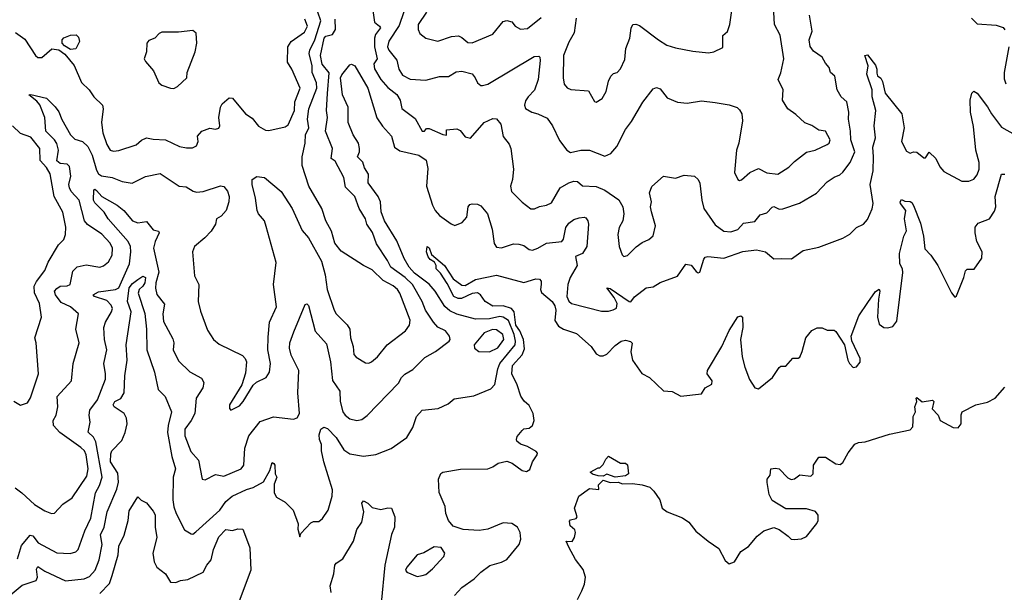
# Model space of a CAD drawing. Extents: x 1690054 to 1842981, y 782881 to 914114.
# Tile 323 of 656: x 1722400 to 1728112, y 901407 to 904732. Entities that reach past the tile are written whole.
import ezdxf

# ---------------------------------------------------------------- set-up
doc = ezdxf.new("R2010")
doc.units = 0

msp = doc.modelspace()

# ---------------------------------------------------------------- linework, layer by layer
at = {"layer": '0CON10XD'}
for points in [[(1722373.1, 902013.1), (1722412.9, 901985), (1722485, 901917.1), (1722545, 901880.8), (1722585, 901864), (1722602.7, 901867.3), (1722650.8, 901919.2), (1722703.5, 901956.5), (1722789, 902081), (1722797.3, 902125), (1722785.6, 902205), (1722775, 902227.9), (1722755, 902248.4), (1722633.1, 902335), (1722595.6, 902375.6), (1722594.6, 902405), (1722610.8, 902435), (1722620.4, 902485), (1722617.7, 902545), (1722701.1, 902635), (1722710.4, 902735), (1722745.6, 902855), (1722725.5, 902935.5), (1722740.8, 903025), (1722695.6, 903065), (1722640.5, 903090.5), (1722608, 903135), (1722602.7, 903155), (1722615, 903171.8), (1722635, 903184.8), (1722675, 903186.2), (1722692.9, 903195), (1722708.2, 903271.8), (1722733.2, 903296.8), (1722785, 903308.4), (1722864.1, 903295.9), (1722886.9, 903303.1), (1722914.7, 903325.3), (1722936, 903365), (1722938.8, 903405), (1722924.1, 903435), (1722876.6, 903486.5), (1722793.1, 903543.1), (1722776.1, 903565), (1722745, 903684.4), (1722698.8, 903735), (1722687.9, 903755), (1722685.5, 903775), (1722696.8, 903823.2), (1722688.7, 903878.7), (1722675, 903892.8), (1722635, 903896.8), (1722615, 903913.3), (1722624.4, 903975), (1722615, 904013.6), (1722602, 904035), (1722551.9, 904085), (1722546.7, 904165), (1722517.5, 904237.5), (1722499.4, 904259.4), (1722452.5, 904295), (1722465, 904298), (1722555, 904275.6), (1722605.7, 904225.7), (1722627.1, 904197.1), (1722645, 904152.5), (1722695, 904063.5), (1722718.9, 904038.9), (1722765, 904023.9), (1722796.1, 903996.1), (1722820, 903945), (1722845, 903857.5), (1722857.2, 903837.2), (1722875, 903824.7), (1722935.8, 903815.8), (1722995, 903792.2), (1723053, 903783), (1723129.1, 903820.9), (1723215, 903839.4), (1723325, 903765.7), (1723365, 903762), (1723405.8, 903735.8), (1723425, 903730.8), (1723465, 903734.2), (1723565, 903766.7), (1723583.6, 903763.6), (1723605, 903736.7), (1723615.8, 903705), (1723613.8, 903675), (1723598.6, 903625), (1723568.1, 903591.9), (1723541.4, 903575), (1723536, 903545), (1723510, 903505), (1723474.4, 903465.6), (1723414.6, 903415.4), (1723401.9, 903385), (1723414, 903245), (1723438.2, 903195), (1723435.5, 903095.5), (1723448.7, 903038.7), (1723489.5, 902929.5), (1723523.3, 902875), (1723557.1, 902847.1), (1723692.6, 902782.6), (1723708.1, 902765), (1723715.4, 902745.4), (1723709.8, 902680.2), (1723687.6, 902612.4), (1723616.7, 902495), (1723616.7, 902475), (1723623.9, 902463.9), (1723675, 902489.2), (1723697.1, 902515), (1723755, 902609.2), (1723773.4, 902626.6), (1723828.8, 902655), (1723848.6, 902685), (1723854.2, 902735), (1723838.9, 902815), (1723841.1, 902888.9), (1723849.5, 902975), (1723890.5, 903065), (1723873.1, 903195), (1723887, 903323), (1723830.4, 903530.4), (1723820, 903565), (1723784.4, 903605), (1723777.5, 903625), (1723768, 903695), (1723748.1, 903775), (1723749.2, 903805), (1723775, 903820.8), (1723820, 903815), (1723916.9, 903735), (1723979.6, 903635), (1724038.3, 903508.3), (1724074.5, 903465), (1724150.6, 903330.6), (1724171.2, 903251.2), (1724183.6, 903165), (1724225, 903046), (1724236.5, 903025), (1724300.2, 902960.2), (1724315.5, 902935), (1724318.5, 902885), (1724333.6, 902835), (1724338.8, 902788.8), (1724352.2, 902772.2), (1724405, 902738.9), (1724425, 902737.1), (1724441.2, 902745), (1724475.3, 902774.7), (1724531.4, 902845), (1724637.1, 902925), (1724661.7, 902958.3), (1724665, 902986.7), (1724605.3, 903145), (1724592, 903165), (1724566, 903186), (1724507.6, 903217.6), (1724445, 903279.1), (1724394.7, 903304.7), (1724265, 903387.5), (1724227.5, 903435), (1724208.1, 903505), (1724175.6, 903565), (1724153.3, 903635), (1724076.5, 903765), (1724038.9, 903885), (1724037.8, 903935), (1724056.2, 904015), (1724058.5, 904065), (1724067.8, 904082.2), (1724078, 904105), (1724069.3, 904155), (1724078.1, 904215), (1724123.4, 904335), (1724121.1, 904365), (1724096.8, 904425), (1724097.5, 904465), (1724079.4, 904535), (1724082.4, 904555), (1724113, 904615), (1724147.8, 904725), (1724128.5, 904775)], [(1724448.5, 904785), (1724457.7, 904717.7), (1724488.1, 904695), (1724492.3, 904685), (1724464.9, 904645.1), (1724458.9, 904625), (1724458.8, 904575), (1724474.6, 904505.4), (1724462.4, 904487.6), (1724454.5, 904475), (1724457.6, 904447.6), (1724495.7, 904385), (1724535, 904338.4), (1724587.1, 904297.1), (1724606.5, 904265), (1724616.1, 904216.1), (1724695, 904157.5), (1724735, 904084.2), (1724747.5, 904085), (1724760.5, 904099.5), (1724775, 904100.6), (1724855, 904064.7), (1724875, 904061.2), (1724876.7, 904093.3), (1724935, 904098.6), (1724955, 904088.6), (1724985, 904052.5), (1725015, 904043.3), (1725094, 904135), (1725145, 904159.2), (1725165, 904156.2), (1725191.4, 904125), (1725203.9, 904053.9), (1725238.7, 904008.7), (1725249.2, 903985), (1725264.2, 903865), (1725259.2, 903805), (1725247.5, 903765), (1725253.2, 903735), (1725315, 903671.6), (1725365, 903634.7), (1725386.8, 903633.2), (1725415, 903647.5), (1725455.9, 903655.9), (1725485, 903668), (1725535, 903755.5), (1725585, 903784.6), (1725615, 903793.6), (1725635, 903793.1), (1725665, 903768.2), (1725745, 903762.8), (1725795, 903741.8), (1725875.3, 903685.3), (1725898.5, 903645), (1725903.8, 903605), (1725898.9, 903565), (1725877.5, 903525), (1725870, 903485), (1725876.9, 903415), (1725895, 903367.5), (1725905, 903357.5), (1725925, 903363.8), (1725976.5, 903413.5), (1726011.7, 903438.3), (1726050, 903455), (1726075, 903477.5), (1726089.2, 903535), (1726064.2, 903615.8), (1726059.2, 903645), (1726064.3, 903675), (1726053.6, 903726.4), (1726067.1, 903762.9), (1726135, 903824), (1726205, 903812), (1726255, 903830), (1726315, 903823.3), (1726335, 903803.3), (1726345, 903782.5), (1726356.2, 903685), (1726369.5, 903635), (1726435, 903541.1), (1726485, 903504.5), (1726525, 903500), (1726565, 903514.2), (1726599.3, 903550.7), (1726665, 903560.6), (1726695, 903599.4), (1726735, 903610.5), (1726765, 903644.4), (1726775, 903646.5), (1726805, 903631.8), (1726826.1, 903633.9), (1726923.6, 903666.4), (1727022, 903725), (1727085, 903790), (1727125, 903817.5), (1727158.3, 903831.7), (1727175, 903847.5), (1727217.9, 903902.1), (1727244.2, 903965), (1727220.5, 904035), (1727220.2, 904085), (1727208.4, 904155), (1727210.6, 904195), (1727198.5, 904255), (1727165.8, 904285), (1727142.5, 904325), (1727128.1, 904405), (1727104.2, 904425), (1727095.8, 904455), (1727075, 904480), (1727054.3, 904515), (1727005, 904549.4), (1726985, 904576.7), (1726978.8, 904615), (1726996.7, 904665), (1726982.5, 904757.5)], [(1724628.1, 904778.1), (1724601.1, 904698.9), (1724541.9, 904608.1), (1724533.2, 904575), (1724541.2, 904555), (1724587.2, 904497.2), (1724599.8, 904445), (1724619.8, 904409.8), (1724665, 904386), (1724755, 904381.2), (1724835, 904401.9), (1724888, 904402), (1724931.5, 904428.5), (1724965, 904433.8), (1725025, 904416.9), (1725042.9, 904395), (1725055.8, 904365), (1725075, 904349.2), (1725085, 904350), (1725115, 904358.6), (1725385, 904517.8), (1725410.8, 904520.8), (1725417.5, 904515), (1725420, 904495), (1725408, 904385), (1725386.9, 904323.1), (1725350, 904285), (1725335, 904260), (1725327.5, 904235), (1725335, 904216), (1725370, 904195), (1725406.2, 904186.2), (1725460.6, 904160.6), (1725490, 904115), (1725531.1, 904031.1), (1725574.3, 903974.3), (1725595, 903961.2), (1725655, 903973.8), (1725705, 903973.8), (1725795, 903939.5), (1725829.2, 903955), (1725863.1, 903995), (1725915, 904093.8), (1725950, 904140), (1726015, 904252.5), (1726075, 904330), (1726095, 904338.8), (1726115, 904331.2), (1726155, 904278), (1726215, 904252.9), (1726272.7, 904247.3), (1726355, 904260), (1726435, 904251.2), (1726515, 904238), (1726561.3, 904221.3), (1726575, 904209.2), (1726588.8, 904185), (1726592.1, 904145), (1726571.4, 904015), (1726558.1, 903975), (1726546.2, 903845), (1726565, 903803.8), (1726575, 903798.8), (1726587.7, 903802.3), (1726636.2, 903845), (1726685, 903867.1), (1726735, 903842), (1726797.5, 903835), (1726862.5, 903875), (1726895, 903908.9), (1726965, 903963.5), (1727015, 903974.5), (1727085, 904007.1), (1727095.6, 904015), (1727100.6, 904035), (1727075.4, 904085.4), (1727035, 904090.6), (1726995, 904118.6), (1726955, 904132.9), (1726902.2, 904182.2), (1726856.2, 904215), (1726825.8, 904265), (1726828.6, 904325), (1726800.6, 904385), (1726815, 904422.5), (1726832.9, 904505), (1726812.1, 904642.1), (1726779.1, 904705), (1726774.4, 904775)], [(1724759.1, 904775), (1724712.3, 904705), (1724711.1, 904675), (1724721.7, 904651.7), (1724755, 904625.5), (1724825, 904608), (1724905.4, 904634.6), (1724945, 904637.5), (1724965, 904629.4), (1725000.2, 904600.2), (1725025, 904597.5), (1725145, 904648.6), (1725205, 904721.4), (1725225, 904727.8), (1725255, 904719.2), (1725274.7, 904694.7), (1725305, 904676.4), (1725345, 904681.8), (1725424.4, 904745)], [(1725628.5, 904741.5), (1725615.8, 904655), (1725585, 904601.5), (1725554.1, 904525), (1725552.9, 904395), (1725558, 904358), (1725575, 904335.5), (1725597, 904327), (1725698.9, 904318.9), (1725735, 904257.5), (1725743.9, 904253.9), (1725778, 904275), (1725802.5, 904315), (1725815.8, 904375), (1725829.2, 904405), (1725845, 904420), (1725865, 904426.2), (1725885, 904447.5), (1725909.5, 904500.5), (1725915.5, 904565), (1725938.8, 904625), (1725947, 904683), (1725956, 904704), (1725975, 904706), (1725995, 904699.2), (1726105, 904614.4), (1726154.6, 904584.6), (1726205, 904568.9), (1726305, 904548.8), (1726395, 904540), (1726427.5, 904545), (1726479.1, 904570.9), (1726479.5, 904640.5), (1726505, 904663.3), (1726519.4, 904705), (1726531.1, 904785)], [(1722375, 904657.1), (1722429.1, 904619.1), (1722490.8, 904525), (1722505, 904512), (1722527.6, 904512.4), (1722587.1, 904562.9), (1722627.1, 904557.1), (1722662.6, 904532.6), (1722716.1, 904466.1), (1722757.8, 904367.8), (1722802.5, 904325), (1722830, 904285), (1722879.4, 904235), (1722883.5, 904215), (1722874.5, 904135), (1722882.9, 904075), (1722905, 904008), (1722925, 903974.2), (1722945, 903968.5), (1722975, 903972.9), (1723075, 904004.6), (1723107, 904033), (1723135, 904046.8), (1723175, 904037.5), (1723245, 904034.4), (1723326.7, 903995), (1723368.3, 903988.3), (1723401.7, 903988.3), (1723425, 904000), (1723434.3, 904025), (1723430.8, 904055), (1723455.6, 904084.4), (1723503, 904103), (1723536.4, 904096.4), (1723555, 904101.2), (1723560.8, 904115), (1723554.3, 904165), (1723565.6, 904225), (1723575, 904242.5), (1723615, 904278), (1723635, 904276), (1723710, 904185), (1723749.3, 904159.3), (1723785, 904114.2), (1723825, 904090), (1723845, 904088), (1723939.8, 904110.2), (1723957.6, 904122.4), (1723994.3, 904205), (1723995.2, 904255), (1724027.2, 904335), (1723978.9, 904445), (1723953.8, 904485), (1723955.4, 904574.6), (1723974.7, 904605.3), (1724051.4, 904658.6), (1724068.9, 904695), (1724054.1, 904734.1)], [(1723395, 902405.6), (1723358, 902355), (1723357.1, 902315), (1723393.1, 902225), (1723436.9, 902175), (1723457.5, 902065), (1723475, 902061.2), (1723535, 902092.2), (1723585, 902082.5), (1723685.6, 902125), (1723700, 902145), (1723705.3, 902244.7), (1723728.2, 902315), (1723795, 902399.4), (1723873, 902427), (1723987.7, 902412.3), (1724009.5, 902420.5), (1724024, 902445), (1724013.9, 902565), (1724019, 902695), (1723974.8, 902785), (1723965.8, 902825), (1723966.8, 902855), (1723989.6, 902920.4), (1724055, 903077.5), (1724065, 903082.5), (1724075, 903072.5), (1724114.1, 902924.1), (1724179.3, 902849.3), (1724203.2, 902745), (1724215, 902636.7), (1724257.8, 902575), (1724259.1, 902515), (1724274.6, 902455), (1724288.5, 902435), (1724314.3, 902415), (1724355, 902404.5), (1724385, 902411.4), (1724415, 902434), (1724598.3, 902621.7), (1724614.4, 902655), (1724635, 902674.5), (1724679.9, 902700.1), (1724750.3, 902769.7), (1724812.9, 902805), (1724892, 902865), (1724898, 902875), (1724892.9, 902895), (1724869.4, 902925), (1724825, 902946.9), (1724800, 902975), (1724753.7, 903045), (1724735.1, 903095.1), (1724678, 903195), (1724635.2, 903235), (1724552.3, 903295), (1724533.9, 903333.9), (1724470.6, 903430.6), (1724446.7, 903496.7), (1724414.3, 903544.3), (1724405.7, 903575), (1724369.4, 903635), (1724344.5, 903704.5), (1724290, 903760), (1724280.6, 903815), (1724230.9, 903910.9), (1724206.7, 903926.7), (1724213.8, 903985), (1724174.3, 904085), (1724185.2, 904165), (1724179.4, 904205), (1724185, 904302.5), (1724195, 904422.5), (1724155, 904474.6), (1724144, 904525), (1724166.8, 904625), (1724175, 904636.9), (1724215, 904646.5), (1724231.4, 904675), (1724230.1, 904735)], [(1727920.6, 904740.6), (1727955, 904707.5), (1728065, 904700), (1728105, 904686.2), (1728115, 904672.5)], [(1722695, 904559.2), (1722659.3, 904579.3), (1722645.7, 904595), (1722646, 904615), (1722655, 904626), (1722695, 904641.2), (1722727.5, 904645), (1722740.7, 904630.7), (1722746.1, 904606.1), (1722725, 904563.3), (1722695, 904559.2)], [(1723295, 904333.3), (1723315, 904344.3), (1723369.5, 904395), (1723371.2, 904425), (1723418.2, 904545), (1723427.3, 904595), (1723423.8, 904653.8), (1723405, 904668.8), (1723321.2, 904658.8), (1723225, 904659.2), (1723208.3, 904651.7), (1723184.4, 904625.6), (1723149.4, 904610.6), (1723136.9, 904595), (1723135.7, 904545), (1723122.5, 904505), (1723128.8, 904488.8), (1723176, 904435), (1723206.7, 904365), (1723225, 904352), (1723273.9, 904333.9), (1723295, 904333.3)], [(1725268.2, 902905), (1725235.2, 902985.2), (1725205, 903005.5), (1725185, 903008.7), (1725124.4, 902994.4), (1725045, 902992.3), (1724935, 903021.4), (1724895, 903041.8), (1724866.7, 903066.7), (1724809.4, 903155), (1724775, 903196.6), (1724690.8, 903260.8), (1724659.6, 903295), (1724630, 903345), (1724588.3, 903448.3), (1724516.8, 903565), (1724497.1, 903617.1), (1724493.2, 903675), (1724480.4, 903705), (1724422.2, 903785), (1724423, 903835), (1724401, 903871), (1724391, 903905), (1724358.7, 903935), (1724371.3, 903965), (1724371.8, 903985), (1724364.6, 904015), (1724333.8, 904063.8), (1724304.8, 904134.8), (1724305.7, 904225), (1724273.1, 904295), (1724261.8, 904395), (1724268.5, 904411.5), (1724315, 904469), (1724325, 904474.1), (1724344.4, 904465), (1724419.4, 904335), (1724472.5, 904162.5), (1724504, 904114), (1724556.6, 904056.6), (1724575, 903990.9), (1724605, 903970.4), (1724716.2, 903945), (1724757, 903917), (1724767.9, 903867.9), (1724760, 903765), (1724795.3, 903655), (1724810.4, 903625), (1724835, 903595.6), (1724903.6, 903546.4), (1724925, 903538), (1724966.3, 903553.7), (1724994.3, 903585), (1725002, 903645), (1725011.4, 903658.6), (1725025, 903663.8), (1725055, 903660), (1725075, 903651.2), (1725113.6, 903605), (1725140.4, 903515), (1725152.1, 903432.1), (1725165, 903411.2), (1725195, 903406.9), (1725265, 903430.8), (1725295, 903429.4), (1725325, 903420), (1725355, 903396.9), (1725375, 903394.4), (1725406, 903405), (1725456.2, 903435), (1725545.5, 903444.5), (1725555, 903457.5), (1725568.9, 903525), (1725585, 903550), (1725615, 903572.5), (1725645, 903582.5), (1725675, 903586), (1725685, 903581.2), (1725695.8, 903565), (1725699.2, 903545), (1725689.5, 903415), (1725664.4, 903375), (1725625, 903358), (1725634.6, 903305), (1725592.9, 903235), (1725580, 903195), (1725573.8, 903125), (1725585, 903098), (1725601.2, 903085), (1725775, 903040), (1725815, 903040), (1725842.2, 903047.8), (1725862.2, 903057.8), (1725866, 903085), (1725849, 903119), (1725806.2, 903175), (1725825, 903171.8), (1725935, 903095.4), (1725945, 903094.6), (1725966.7, 903123.3), (1726035, 903174.3), (1726075, 903181.1), (1726114.8, 903205.2), (1726216.2, 903243.8), (1726265, 903313.3), (1726295, 903307.5), (1726325, 903270), (1726335, 903262.5), (1726345, 903266.7), (1726368.1, 903341.9), (1726377, 903353), (1726392.2, 903357.8), (1726485, 903346.7), (1726595, 903385.3), (1726674.6, 903395.4), (1726726, 903385), (1726775, 903343.8), (1726820, 903345), (1726877, 903343), (1726945, 903391.2), (1727035, 903411.4), (1727175.6, 903464.4), (1727215, 903486), (1727255, 903526.2), (1727295, 903544), (1727318.1, 903571.9), (1727345.9, 903634.1), (1727351.5, 903665), (1727334.2, 903775.8), (1727350.7, 903855), (1727353.6, 903935), (1727348.2, 903991.8), (1727364.5, 904045.5), (1727356.6, 904115), (1727366.5, 904205), (1727345.4, 904285), (1727345.5, 904325), (1727314.4, 904415), (1727321.9, 904465), (1727303.3, 904525), (1727318.3, 904528.3), (1727365, 904467.9), (1727372.9, 904445), (1727371.5, 904421.5), (1727376.8, 904406.8), (1727395, 904391.9), (1727405, 904374), (1727419.7, 904305), (1727518, 904185), (1727530.5, 904105), (1727516.2, 904025), (1727545, 903968), (1727565, 903956.2), (1727585, 903963.8), (1727605, 903962.5), (1727645, 903930.8), (1727655, 903930), (1727675, 903962.5), (1727715, 903926.2), (1727737.7, 903877.7), (1727761.5, 903851.5), (1727865, 903794.5), (1727905, 903794.4), (1727935, 903806.5), (1727955, 903831.9), (1727966.3, 903865), (1727965, 903903.3), (1727946.8, 903975), (1727932.6, 904112.6), (1727916.4, 904195), (1727914.4, 904265.6), (1727923.8, 904305), (1727935, 904316.7), (1727955, 904306.2), (1728015, 904225.8), (1728037.5, 904185), (1728095, 904107.8), (1728175, 904063.1)], [(1728138.6, 904575), (1728110, 904425), (1728111.7, 904388.3), (1728120.2, 904360.2)], [(1722365, 902517.5), (1722405, 902493.3), (1722445, 902506.7), (1722463, 902537), (1722509.2, 902675), (1722495.8, 902855), (1722488.6, 902885), (1722526.7, 903005), (1722515.5, 903085), (1722485.3, 903145.3), (1722484.6, 903185), (1722497.7, 903212.3), (1722546.7, 903275), (1722564.4, 903325), (1722625.9, 903424.1), (1722655.6, 903455), (1722665.4, 903484.6), (1722667.9, 903527.9), (1722649.3, 903615), (1722600.4, 903705), (1722576.8, 903836.8), (1722555, 903874), (1722518.1, 903915), (1722517.3, 903985), (1722465, 904050.7), (1722405, 904070.4), (1722357.3, 904115)], [(1724921.7, 901388.3), (1724964, 901436), (1725035.4, 901484.6), (1725075, 901524.2), (1725127.9, 901562.1), (1725195, 901582.5), (1725225, 901598.6), (1725298.1, 901685), (1725306.4, 901715), (1725302.5, 901755), (1725287.5, 901785), (1725255, 901807.2), (1725205, 901810.3), (1725115, 901773.2), (1725065, 901766.9), (1724972.4, 901772.4), (1724915, 901791.5), (1724887.1, 901825), (1724871.8, 901865), (1724867.5, 901905), (1724833.1, 901986.9), (1724829.6, 902065), (1724843.1, 902096.9), (1724855, 902105.6), (1724956.9, 902123.1), (1725115, 902123.9), (1725144.8, 902135.3), (1725175, 902156.4), (1725225, 902168.2), (1725257.3, 902157.3), (1725315, 902114.4), (1725340.8, 902109.2), (1725359.4, 902120.6), (1725374.3, 902165), (1725401.2, 902205), (1725403.8, 902215), (1725396.2, 902225), (1725345, 902253.3), (1725305, 902267.5), (1725283.8, 902285), (1725281.2, 902295), (1725285, 902312.5), (1725315, 902347.5), (1725325, 902355.7), (1725355, 902360), (1725375, 902375.8), (1725385.3, 902405), (1725379.1, 902445), (1725355, 902491.8), (1725326.5, 902516.5), (1725306.5, 902546.5), (1725285, 902612.1), (1725255.2, 902675), (1725258.1, 902725), (1725314.6, 902785.4), (1725328.7, 902821.3), (1725321.6, 902875), (1725301.5, 902925), (1725279, 902959), (1725269.3, 903035), (1725252.3, 903055), (1725205, 903070.5), (1725145, 903068.8), (1725100.8, 903095), (1725073.6, 903133.6), (1725055, 903145.2), (1725025, 903142.7), (1724963.2, 903113.2), (1724943.1, 903113.1), (1724917.5, 903125), (1724879.9, 903199.9), (1724840.9, 903260.9), (1724816.7, 903285), (1724816.2, 903305), (1724806, 903325), (1724780.5, 903340.5), (1724769.2, 903355), (1724760.5, 903385), (1724764.3, 903415), (1724775, 903407.5), (1724789.5, 903369.5), (1724865, 903305.7), (1724915, 903227.1), (1724965, 903190.4), (1724985, 903188.5), (1725045, 903223.2), (1725165, 903248.5), (1725325, 903205.4), (1725395, 903226.6), (1725415, 903225.5), (1725424.6, 903214.6), (1725424.6, 903194.6), (1725420.3, 903165), (1725427.3, 903147.3), (1725489.5, 903095), (1725505, 903071.2), (1725511, 903045), (1725504.3, 902985), (1725525, 902953.5), (1725555, 902935.3), (1725630.1, 902910.1), (1725714.6, 902834.6), (1725745, 902792.5), (1725765, 902780.6), (1725785, 902780.6), (1725805, 902790), (1725855, 902840.8), (1725890, 902865), (1725915, 902872), (1725943.6, 902863.6), (1725953, 902853), (1725945.8, 902804.2), (1725955.6, 902755.6), (1726008.3, 902678.3), (1726053.3, 902655), (1726135, 902576.7), (1726185, 902573.3), (1726235, 902546.7), (1726355, 902560), (1726376.2, 902593.8), (1726414.4, 902615), (1726417.1, 902635), (1726388.1, 902675), (1726389.4, 902695), (1726473.3, 902835), (1726515, 902926.7), (1726565, 903007.5), (1726583, 903013), (1726592.5, 903005), (1726595.8, 902945), (1726581.4, 902875), (1726590.6, 902775), (1726605.6, 902715), (1726633.6, 902643.6), (1726663.8, 902595), (1726685, 902588.8), (1726766.2, 902655), (1726805, 902712.5), (1726815, 902720), (1726845, 902720), (1726885, 902766.7), (1726915, 902766.2), (1726925, 902773.3), (1726939.2, 902805), (1726960, 902885), (1726995, 902926.7), (1727027, 902943), (1727055, 902943.3), (1727085, 902930), (1727125, 902930), (1727135, 902922.5), (1727183.9, 902843.9), (1727204, 902755), (1727213.8, 902735), (1727235, 902712.5), (1727255, 902716.7), (1727275.8, 902744.2), (1727275.8, 902765), (1727227.5, 902867.5), (1727224, 902895), (1727267, 903013), (1727319.4, 903090.6), (1727365, 903153.3), (1727385, 903167.5), (1727390, 903155), (1727381.2, 903108.8), (1727376, 903005), (1727386.2, 902965), (1727412.5, 902945), (1727435, 902942), (1727465, 902951.2), (1727488.3, 902981.7), (1727523.1, 903265), (1727521.4, 903285), (1727505.7, 903315), (1727502.9, 903375), (1727528.8, 903475), (1727543.6, 903506.4), (1727532.9, 903575), (1727541.1, 903625), (1727509.1, 903665), (1727506.9, 903675), (1727515, 903687.5), (1727535, 903678), (1727565, 903676.2), (1727575, 903671.2), (1727585, 903653.3), (1727625, 903551.2), (1727642.9, 903475), (1727651.5, 903401.5), (1727685.6, 903365), (1727725.2, 903305.3), (1727805, 903146), (1727825, 903120), (1727835, 903128.8), (1727877.5, 903235), (1727886.4, 903273.6), (1727897, 903283), (1727936.1, 903283.9), (1727981.7, 903348.3), (1727984, 903385), (1727952.2, 903445), (1727941.9, 903495), (1727943.1, 903526.9), (1727960.3, 903549.7), (1728025.8, 903575), (1728055, 903620), (1728062.5, 903645), (1728058.9, 903705), (1728095, 903835.8), (1728115, 903834.2)], [(1722388, 901602), (1722410.4, 901679.6), (1722461.1, 901738.9), (1722475.2, 901735.2), (1722507.8, 901695), (1722614.4, 901635.6), (1722693, 901633), (1722725, 901642.9), (1722739.2, 901655), (1722777.6, 901765), (1722812.7, 901837.3), (1722839.3, 901985), (1722862.8, 902027.2), (1722879.3, 902075), (1722841, 902281), (1722827.3, 902307.3), (1722797.1, 902337.1), (1722809.4, 902395), (1722803.3, 902435), (1722806.4, 902465), (1722851.6, 902525), (1722896.8, 902645), (1722898.2, 902675), (1722888, 902735), (1722904.7, 902815), (1722892.7, 902875), (1722888.9, 902945), (1722897.5, 902975), (1722933.1, 903035), (1722937.5, 903055), (1722930.3, 903075), (1722905, 903101), (1722834.4, 903125), (1722826.7, 903135), (1722857.9, 903152.1), (1722955, 903165.3), (1722975, 903174.7), (1723036.8, 903315), (1723044, 903385), (1723041.9, 903415), (1723029.6, 903445), (1722912.7, 903575), (1722889.4, 903615), (1722835, 903668.5), (1722828.6, 903685), (1722830, 903745), (1722835, 903747.9), (1722845, 903740.9), (1722876.9, 903705), (1722965, 903656), (1723004, 903625), (1723055, 903563.9), (1723085, 903553.2), (1723135, 903560), (1723175, 903511.1), (1723205.8, 903505), (1723208.9, 903495), (1723185.3, 903445), (1723175.3, 903405), (1723206.5, 903266.5), (1723188.9, 903205), (1723187.6, 903172.4), (1723195.7, 903135.7), (1723239.6, 903079.6), (1723230.4, 903025), (1723235, 902980), (1723288.3, 902878.3), (1723293.5, 902855), (1723291.1, 902815), (1723321.2, 902751.2), (1723386.8, 902686.8), (1723455, 902650.8), (1723468.1, 902625), (1723463.1, 902595), (1723423.1, 902535), (1723415.3, 902445), (1723395, 902405.6)], [(1722345, 901390.9), (1722415, 901448.5), (1722494.5, 901475.5), (1722503.9, 901496.1), (1722497.7, 901542.3), (1722505, 901556.9), (1722545, 901529.5), (1722665, 901473.8), (1722774, 901486), (1722805, 901499.1), (1722836.8, 901535), (1722861.6, 901595), (1722878.6, 901685), (1722868.4, 901741.6), (1722890.5, 901785), (1722908.2, 901875), (1722963.3, 902006.7), (1722973.3, 902046.7), (1722969.6, 902099.6), (1722927.2, 902165), (1722927.8, 902212.2), (1722935, 902228.2), (1722992.1, 902287.9), (1723011.5, 902335), (1723023.1, 902385), (1723018.8, 902418.8), (1723006.9, 902445), (1722948.2, 902485), (1722942.4, 902495), (1722952.7, 902515), (1722986.8, 902533.2), (1723006.2, 902565), (1723009.8, 902665), (1723024.2, 902754.2), (1723016.9, 902845), (1723046.5, 903035), (1723024.7, 903095), (1723035.9, 903175), (1723055, 903201.2), (1723085.9, 903224.1), (1723115, 903243.6), (1723130.4, 903235), (1723125, 903203.5), (1723115, 903184.6), (1723092.3, 903165), (1723088, 903145), (1723126.5, 903026.5), (1723135.9, 902935), (1723137.5, 902815), (1723182.4, 902685), (1723204, 902585), (1723244.6, 902545), (1723280.8, 902455), (1723261.2, 902375), (1723257.9, 902335), (1723282.7, 902195), (1723304, 902125), (1723289.7, 902075), (1723288.8, 901945), (1723294.2, 901904.2), (1723306.9, 901865), (1723355, 901770.8), (1723395, 901746.7), (1723405, 901745.7), (1723421.9, 901758.1), (1723560, 901885), (1723595.6, 901934.4), (1723632.9, 901965), (1723715, 902003.4), (1723754.7, 902015.3), (1723815, 902048.2), (1723851.8, 902115), (1723865, 902160.6), (1723875, 902155.6), (1723879.1, 902145), (1723882, 902095), (1723890.9, 902075), (1723876.9, 902035), (1723875.6, 901985), (1723890.6, 901960.6), (1723940.9, 901930.9), (1723987.1, 901885), (1724014.4, 901805), (1724014.3, 901774.3), (1724025, 901730), (1724030.7, 901749.3), (1724089.7, 901810.3), (1724105, 901818), (1724135, 901819.2), (1724157.1, 901835), (1724189.5, 901885), (1724212.2, 901965), (1724215, 902002.5), (1724163.4, 902165), (1724150.7, 902229.3), (1724150.4, 902265), (1724139.1, 902295), (1724137.8, 902322.2), (1724145.9, 902354.1), (1724165, 902366), (1724185, 902357.5), (1724235, 902306.9), (1724280.9, 902235), (1724315, 902210.7), (1724395, 902197.9), (1724465, 902208), (1724555, 902241.9), (1724645, 902306), (1724681.1, 902365), (1724702.7, 902427.3), (1724735, 902465.6), (1724827.5, 902475), (1724885, 902501.2), (1724919.5, 902530.5), (1725035, 902547.5), (1725132.1, 902587.9), (1725155.4, 902614.6), (1725173.3, 902705), (1725185.6, 902735), (1725275, 902843.8), (1725276.9, 902865), (1725268.2, 902905)], [(1725125, 902804), (1725173.8, 902826.2), (1725207.6, 902875), (1725202, 902905), (1725165, 902931.8), (1725142.4, 902932.4), (1725095, 902913.2), (1725035.6, 902845), (1725037.5, 902825), (1725063.8, 902805), (1725125, 902804)], [(1725636, 901365), (1725660.8, 901415), (1725676.9, 901455), (1725681.9, 901495), (1725669.3, 901539.3), (1725625, 901598), (1725585, 901670), (1725570, 901705), (1725605, 901701.4), (1725618.4, 901725), (1725624.6, 901755), (1725620, 901770), (1725592.9, 901792.9), (1725588.8, 901821.2), (1725595, 901828.8), (1725627.5, 901835), (1725633.8, 901845), (1725618.8, 901895), (1725644.2, 901965.8), (1725705, 902010), (1725760, 902005), (1725758.3, 902031.7), (1725785, 902057.5), (1725825, 902044), (1725873, 902047), (1725895, 902036.7), (1725955, 902038.8), (1726011.7, 902031.7), (1726055, 902017.5), (1726079.2, 901995), (1726114.3, 901945), (1726127.5, 901895), (1726155, 901873.8), (1726245, 901840), (1726282.5, 901815), (1726322.3, 901762.3), (1726393.6, 901703.6), (1726455, 901662.5), (1726492, 901592), (1726515, 901572.5), (1726547.5, 901585), (1726582.5, 901645), (1726627.7, 901672.3), (1726677.3, 901732.7), (1726716.1, 901763.9), (1726775, 901783.3), (1726805, 901771.2), (1726857.5, 901732.5), (1726875.6, 901715.6), (1726893, 901713), (1726935, 901716.9), (1726965, 901731.8), (1727025, 901806.7), (1727031.8, 901825), (1727031.9, 901855), (1727016.4, 901876.4), (1726965, 901891.5), (1726845, 901892.5), (1726765, 901941.2), (1726748, 901975), (1726736, 902045), (1726736.7, 902065), (1726753.3, 902086.7), (1726756.7, 902123.3), (1726785, 902128.8), (1726805, 902123.8), (1726855, 902071.4), (1726875, 902061.9), (1726895, 902065.7), (1726925, 902090), (1726988.8, 902081.2), (1727002.5, 902095), (1727005.8, 902145), (1727035, 902192.5), (1727075, 902192.5), (1727135, 902153.1), (1727160, 902150), (1727175, 902161.2), (1727205, 902218), (1727245, 902268), (1727265, 902278), (1727305, 902280), (1727445, 902325.8), (1727565, 902350), (1727581.7, 902368.3), (1727582.5, 902405), (1727582.5, 902427.5), (1727595.8, 902455), (1727591.9, 902485), (1727604, 902515), (1727600, 902535), (1727605, 902538.8), (1727635, 902513.8), (1727695, 902522.5), (1727702.5, 902515), (1727693, 902473), (1727727.5, 902435), (1727740, 902405), (1727814.6, 902364.6), (1727845, 902361.5), (1727861.9, 902385), (1727862, 902438), (1727867.5, 902455), (1727946.7, 902495), (1728015, 902511.2), (1728059.4, 902535), (1728115, 902598.1)], [(1725855, 902076.7), (1725805, 902092.5), (1725785, 902082.5), (1725755, 902083.3), (1725723, 902093), (1725710, 902105), (1725755, 902130), (1725765, 902130), (1725785, 902150), (1725799.3, 902180.7), (1725815, 902197.5), (1725885, 902157.5), (1725915, 902156.7), (1725925, 902147.5), (1725932.5, 902095), (1725915, 902083.3), (1725855, 902076.7)], [(1722865, 901401.2), (1722921.4, 901458.6), (1722936.5, 901505), (1722972.1, 901625), (1722975.6, 901675), (1723005, 901740), (1723028.5, 901825), (1723035, 901881.2), (1723085, 901962.5), (1723105, 901942.5), (1723135, 901927.5), (1723175, 901878.8), (1723185, 901856.7), (1723185.5, 901785), (1723195.3, 901725), (1723172.1, 901635), (1723180, 901585), (1723195, 901553.3), (1723245.4, 901515.4), (1723275.7, 901465.7), (1723305, 901464.4), (1723333.3, 901476.7), (1723375, 901482.1), (1723465, 901523.3), (1723484.6, 901565), (1723511.2, 901595), (1723525, 901656), (1723555, 901728.8), (1723595, 901771.2), (1723635, 901766.2), (1723665, 901776), (1723695, 901773.3), (1723721.7, 901701.7), (1723735.8, 901665.8), (1723740, 901535), (1723661.1, 901325)], [(1724206.9, 901406.9), (1724201.4, 901445), (1724221.5, 901515), (1724227.5, 901565), (1724235, 901576.9), (1724275, 901600.8), (1724336, 901704), (1724355, 901772), (1724385.6, 901815), (1724395.5, 901875), (1724384.6, 901925), (1724395, 901937.5), (1724420, 901925), (1724445, 901900), (1724495, 901888), (1724535, 901897.5), (1724556, 901896), (1724575.8, 901845.8), (1724574.2, 901785), (1724557.4, 901742.6), (1724518.8, 901565), (1724496.4, 901343.6)], [(1724705, 901498.8), (1724735, 901504.3), (1724755, 901510.8), (1724795, 901542.9), (1724860, 901615), (1724865.8, 901635), (1724845, 901667.5), (1724805, 901670.8), (1724743.4, 901636.6), (1724706.2, 901625), (1724645, 901553.8), (1724638.6, 901535), (1724646.2, 901525), (1724705, 901498.8)]]:
    msp.add_lwpolyline(points, dxfattribs=at)

doc.saveas('drawing.dxf')
